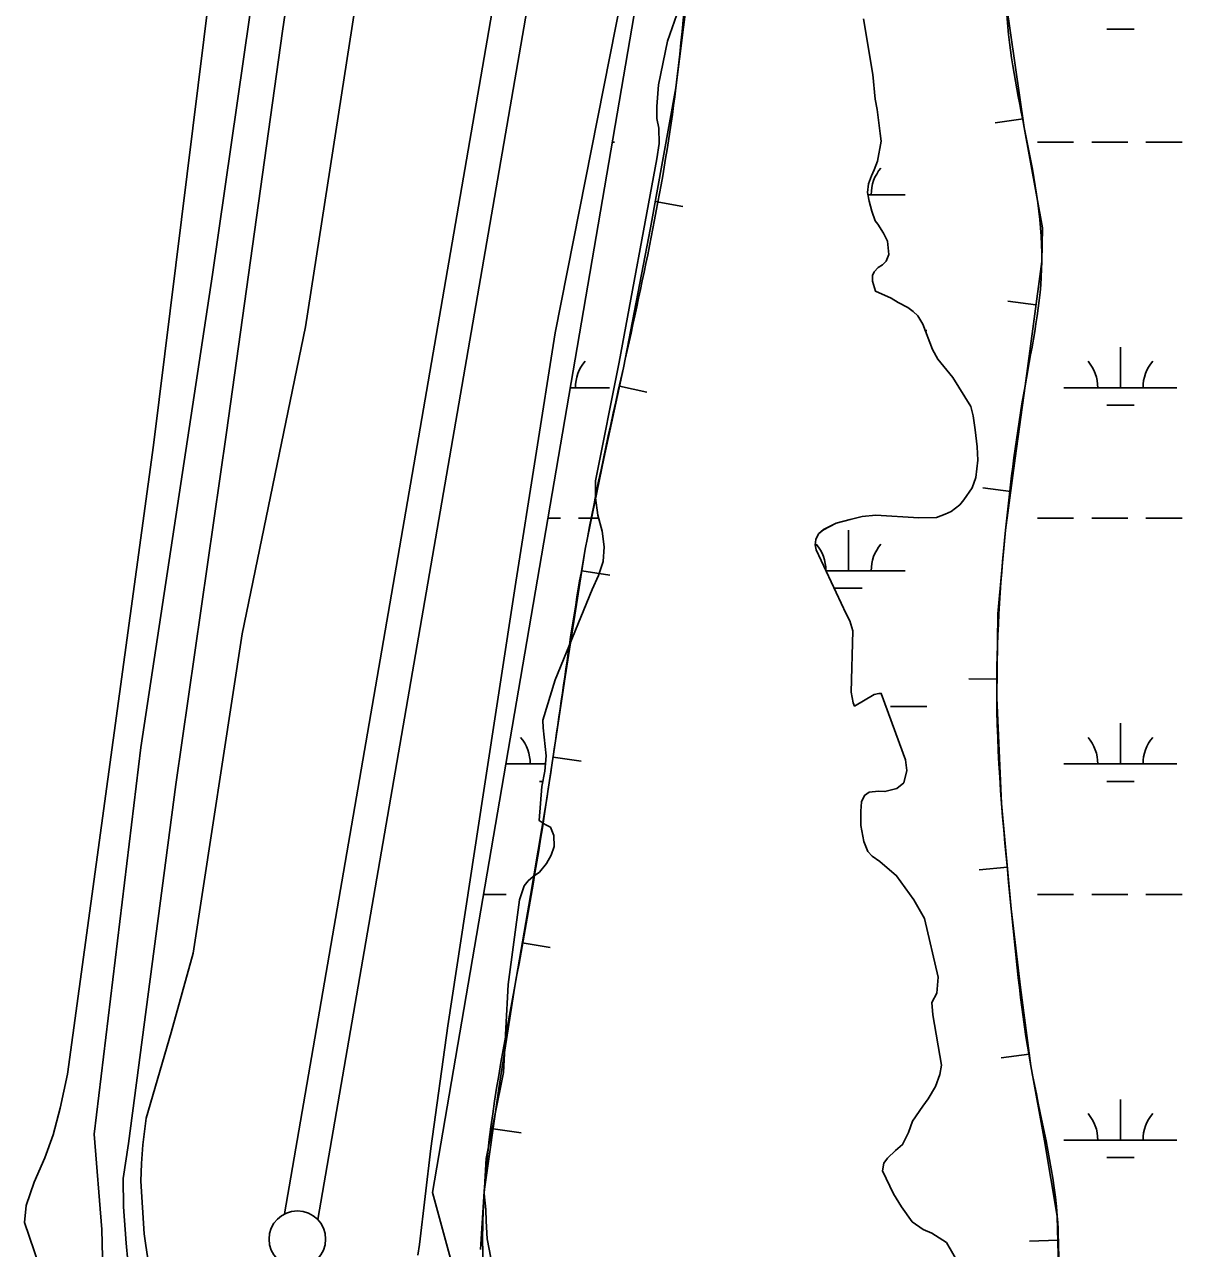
# Model space of a CAD drawing. Extents: x 3281947 to 3319794, y 715894 to 741249.
# Drawn here: x 3292009 to 3293048, y 733724 to 734806 of the extents above; entities that cross this region are included whole.
import ezdxf

# ---------------------------------------------------------------- set-up
doc = ezdxf.new("R2010")
doc.units = 0
for name, color, linetype in [('V-BORW-LINE', 7, 'Continuous'), ('V-DTCH-CNTR', 7, 'Continuous'), ('V-LEVE-TOET', 7, 'Continuous'), ('V-ROAD-CNTR', 7, 'Continuous'), ('V-SITE-VEGE', 7, 'Continuous'), ('V-SURV-LINE', 7, 'Continuous'), ('V-TOPO-SHOR', 7, 'Continuous'), ('V-WETL-SWMP', 7, 'Continuous')]:
    doc.layers.add(name, color=color, linetype=linetype)

msp = doc.modelspace()

# ---------------------------------------------------------------- linework, layer by layer
at = {"layer": 'V-BORW-LINE'}
for p, q in [((3292892.5, 734723.1), (3292867.7, 734719.5)), ((3292567.1, 734649.9), (3292591.7, 734645.5)), ((3292903.9, 734558.4), (3292879.1, 734561.7)), ((3292535.5, 734486.4), (3292559.9, 734481.1)), ((3292881.6, 734393.3), (3292856.8, 734396.6)), ((3292502.3, 734323.1), (3292527, 734319.3)), ((3292869.4, 734227.3), (3292844.4, 734227.7)), ((3292476.9, 734158.5), (3292501.6, 734154.7)), ((3292878.6, 734061), (3292853.7, 734058.8)), ((3292449.6, 733994.1), (3292474.3, 733989.9)), ((3292898, 733895.6), (3292873.2, 733892.3)), ((3292423.8, 733829.6), (3292448.5, 733826.1)), ((3292923.3, 733731.1), (3292898.3, 733730.4))]:
    msp.add_line(p, q, dxfattribs=at)
for points in [[(3292923.9, 733706.9), (3292922.7, 733752.5), (3292911.5, 733819.1), (3292899.4, 733885.4), (3292890.2, 733954.6), (3292882, 734024.1), (3292873.5, 734117.4), (3292869.2, 734210.8), (3292870.2, 734285.1), (3292877, 734359.2), (3292885.6, 734423), (3292894.2, 734486.7), (3292901.7, 734541.8), (3292909.1, 734596.9), (3292909.6, 734626.5), (3292893.6, 734715.3), (3292885.5, 734770.5), (3292877.5, 734825.5), (3292875.5, 734856.2)], [(3292595.5, 734829.9), (3292585.4, 734750.4), (3292562.9, 734626.5), (3292539, 734502.7), (3292521.7, 734422.6), (3292505.3, 734342.4), (3292487.6, 734229.3), (3292470.5, 734116.1), (3292456.8, 734036), (3292443.1, 733955.9), (3292428.8, 733865.2), (3292416, 733774.3), (3292412.7, 733722.9)]]:
    msp.add_lwpolyline(points, dxfattribs=at)
msp.add_spline([(3293535.9, 730584.4), (3293535.4, 730585.3), (3293497, 730657.8), (3293473.2, 730709), (3293458.5, 730751), (3293474.3, 730774.9), (3293498.1, 730803.8), (3293503.4, 730822.7), (3293477.8, 730865.6), (3293442, 730902.7), (3293433.9, 730945), (3293411.4, 730975.9), (3293373.6, 730999.6), (3293329.4, 731009.5), (3293303.1, 731048.1), (3293262.2, 731107.9), (3293205.3, 731214.8), (3293152.6, 731305), (3293107.1, 731394.1), (3293067.5, 731500.7), (3293026.1, 731639), (3292993.6, 731735.4), (3292952.7, 731872.8), (3292925.4, 731981.1), (3292877.6, 732144.9), (3292823.1, 732324.3), (3292751.1, 732547.8), (3292686.3, 732753.5), (3292626.9, 732959.9), (3292578, 733149.6), (3292517.3, 733327.2), (3292468.2, 733513.4), (3292419.2, 733671.8), (3292416, 733774.3), (3292443.1, 733955.9), (3292470.5, 734116.1), (3292505.3, 734342.4), (3292539, 734502.7), (3292585.4, 734750.4), (3292605.6, 734909.3), (3292653.5, 735109.1), (3292667, 735197.9), (3292695.9, 735272.4), (3292816.4, 735423.9), (3292992.8, 735589.4), (3293118.5, 735717.8), (3293151.4, 735720.6), (3293212.8, 735688.5), (3293267.6, 735628.9), (3293299.6, 735578.7), (3293301.8, 735551.8), (3293258, 735404.8), (3293178.9, 735247.8), (3293118.6, 735154.6), (3293020.3, 735075.8), (3292963, 735023.3), (3292899.5, 734947.4), (3292877.5, 734825.5), (3292893.6, 734715.3), (3292909.1, 734596.9), (3292894.2, 734486.7), (3292877, 734359.2), (3292869.2, 734210.8), (3292882, 734024.1), (3292899.4, 733885.4), (3292922.7, 733752.5), (3292923.7, 733661.1), (3292932, 733561), (3292981.6, 733412.2), (3293062.5, 733212.5), (3293111.5, 733047.6), (3293198.7, 732785.6), (3293276, 732606.5), (3293315.6, 732497), (3293336.7, 732448.1), (3293389.1, 732447.8), (3293396.1, 732434.3), (3293380.9, 732420.2), (3293299, 732384.1), (3293266.7, 732364.9), (3293242, 732348.4), (3293249.1, 732332.4), (3293352.9, 732375.1), (3293457.9, 732401.3), (3293485.1, 732328.5), (3293556.5, 732096.9), (3293588.1, 731935.2), (3293608.4, 731793.7), (3293628.6, 731696.8), (3293641.6, 731601.6), (3293698.6, 731490.3), (3293768.8, 731439), (3293849.4, 731356), (3293937.4, 731250.3), (3293976, 731184.6), (3294065.4, 731012.3)], degree=3, dxfattribs=at)
at = {"layer": 'V-DTCH-CNTR'}
msp.add_lwpolyline([(3292164, 735275.6), (3292170.6, 735243.4), (3292170.9, 735236.7), (3292175.8, 735225), (3292179, 735218.3), (3292182.2, 735212.6), (3292185.1, 735206.2), (3292191.5, 735190.7), (3292195.4, 735175.1), (3292197.1, 735157.2), (3292195.3, 735125.1), (3292194.4, 735111.1), (3292194.5, 735088.8), (3292195.6, 735061.4), (3292197.7, 735033.4), (3292123.4, 734434.5), (3292047.3, 733878), (3292040.8, 733848), (3292034.8, 733824.4), (3292027.3, 733804), (3292017.8, 733782.6), (3292010.9, 733761.9), (3292009.4, 733746.9), (3292022.3, 733708.8)], dxfattribs=at)
at = {"layer": 'V-LEVE-TOET'}
for points in [[(3292357.2, 733718), (3292358.6, 733727.4), (3292368.8, 733812.2), (3292383.9, 733920.7), (3292415, 734125), (3292443.9, 734313.3), (3292478.7, 734533.7), (3292553.9, 734914.2), (3292594.7, 735188.4), (3292604.3, 735261.4), (3292607.2, 735273), (3292608.9, 735277), (3292611.2, 735282.4), (3292615.4, 735289.5), (3292620.8, 735297), (3292813, 735499), (3292914.9, 735614.5), (3293077.5, 735776.3)], [(3292331.1, 735010.2), (3292257.8, 734538.9), (3292201.8, 734267.6), (3292158.6, 733985), (3292139.1, 733914.7), (3292117.1, 733839.2), (3292114, 733815.4), (3292112.9, 733799.1), (3292112.4, 733783.4), (3292115.3, 733736.9), (3292116.6, 733726.4), (3292119.1, 733710.8)]]:
    msp.add_lwpolyline(points, dxfattribs=at)
at = {"layer": 'V-ROAD-CNTR'}
msp.add_lwpolyline([(3292079.2, 733679.3), (3292077.9, 733740.5), (3292071, 733824.9), (3292112.2, 734166.8), (3292175.6, 734585.2), (3292246.9, 735081.3), (3292278.6, 735258.4), (3292309.6, 735342.5), (3292363.7, 735415.1), (3292445.4, 735501.1), (3292652.8, 735706.1), (3292792.5, 735843.2), (3292856.4, 735909.9), (3292888.6, 735957), (3292906.2, 735990.5), (3292922.4, 736030.4)], dxfattribs=at)
at = {"layer": 'V-SITE-VEGE'}
for points in [[(3292751.5, 734811.5), (3292759.6, 734762.2), (3292761.6, 734740.5), (3292763.5, 734731.4), (3292766, 734710.1), (3292766.9, 734703.1), (3292763.7, 734685.5), (3292760.7, 734677.8), (3292758.4, 734672.7), (3292755.7, 734665.4), (3292755, 734657.9), (3292756.4, 734650.2), (3292758.8, 734641.3), (3292761.6, 734632.7), (3292764, 734629.9), (3292769.2, 734622), (3292772.5, 734614.7), (3292773.9, 734603.1), (3292771.4, 734597), (3292768.1, 734593.9), (3292764.2, 734591.6), (3292760.9, 734587.6), (3292759.3, 734584.3), (3292759.3, 734579.4), (3292761.9, 734570.7), (3292775.8, 734564.3), (3292781.9, 734560.5), (3292790.5, 734556.1), (3292795.2, 734552.7), (3292799.4, 734548.7), (3292803.7, 734541.5), (3292812.4, 734519.1), (3292817.2, 734510.4), (3292830.3, 734494.1), (3292846.3, 734468.5), (3292848.5, 734460.3), (3292850.2, 734447.9), (3292851.9, 734433), (3292852.6, 734421.1), (3292850.8, 734405.9), (3292847.4, 734396.7), (3292840.2, 734385.9), (3292836.7, 734381.7), (3292829, 734375.8), (3292823.6, 734373.2), (3292815.9, 734370.4), (3292800.3, 734370.1), (3292762.4, 734372.5), (3292750.2, 734371.3), (3292739.7, 734368.6), (3292727.3, 734365.3), (3292716.1, 734359.6), (3292711.7, 734355.9), (3292709.2, 734351), (3292708.5, 734346.3), (3292709.5, 734341.8), (3292736.1, 734285.2), (3292739.2, 734278.9), (3292741.8, 734270), (3292740.4, 734216), (3292742.3, 734206.4), (3292743.5, 734203.6), (3292760.8, 734213.7), (3292765, 734214.7), (3292767.1, 734214.7), (3292788.6, 734155.9), (3292789.6, 734146.5), (3292787.1, 734135.8), (3292780.8, 734130.8), (3292770.3, 734128), (3292764.7, 734128.2), (3292756.5, 734127.5), (3292752.3, 734124.6), (3292749.5, 734118.8), (3292748.9, 734110.6), (3292748.9, 734098), (3292751.6, 734083.9), (3292755.3, 734074.8), (3292759.1, 734070.7), (3292765.9, 734066), (3292780.7, 734053.5), (3292796, 734032.2), (3292805.4, 734015.7), (3292817.3, 733963.8)], [(3292817.3, 733963.8), (3292816.2, 733949.6), (3292811.8, 733941.4), (3292812.6, 733930.4), (3292820.3, 733886), (3292818.9, 733877.6), (3292815, 733867), (3292808.5, 733856.3), (3292803.8, 733849.7), (3292794.8, 733836.3), (3292791.3, 733826.3), (3292786, 733815.7), (3292779.7, 733810.5), (3292772.5, 733803.7), (3292769.5, 733799.3), (3292768.3, 733792.5), (3292778, 733772), (3292785.1, 733760.5), (3292794.5, 733747.5), (3292804.1, 733740.5), (3292811.8, 733737.5), (3292824.7, 733729.2), (3292839.3, 733704)]]:
    msp.add_lwpolyline(points, dxfattribs=at)
at = {"layer": 'V-SURV-LINE'}
for points in [[(3292239.3, 733754.4), (3292509.1, 735317.1)], [(3292538.7, 735312), (3292268.9, 733749.3)]]:
    msp.add_lwpolyline(points, dxfattribs=at)
msp.add_circle((3292250.7, 733732.1), 25, dxfattribs=at)
at = {"layer": 'V-TOPO-SHOR'}
msp.add_lwpolyline([(3292782.5, 735797.3), (3292456.4, 735473), (3292391.4, 735407.7), (3292382.9, 735395), (3292367.4, 735369.8), (3292347.4, 735342.3), (3292331.7, 735317.3), (3292323.7, 735301.7), (3292315.1, 735279.1), (3292307.1, 735255.8), (3292303, 735237), (3292298.4, 735210.7), (3292237.5, 734800.4), (3292187.9, 734445.6), (3292143.1, 734134.2), (3292101.5, 733816.7), (3292096.6, 733785.6), (3292096.9, 733760.7), (3292099.2, 733728.4), (3292102.3, 733696.8)], dxfattribs=at)
at = {"layer": 'V-WETL-SWMP'}
for p, q in [((3292966.6, 734802.3), (3292990.6, 734802.3)), ((3292529.2, 734702.3), (3292531.3, 734702.3)), ((3292905.2, 734702.3), (3292937.2, 734702.3)), ((3292953.2, 734702.3), (3292985.2, 734702.3)), ((3293001.2, 734702.3), (3293033.2, 734702.3)), ((3292755.4, 734655.9), (3292788.1, 734655.9)), ((3292805.9, 734535.8), (3292807.3, 734535.8)), ((3292978.6, 734485.1), (3292978.6, 734521.1)), ((3292492, 734485.1), (3292526.7, 734485.1)), ((3292928.6, 734485.1), (3293028.6, 734485.1)), ((3292966.6, 734469.7), (3292990.6, 734469.7)), ((3292472.3, 734369.7), (3292483.3, 734369.7)), ((3292499.3, 734369.7), (3292517.2, 734369.7)), ((3292905.2, 734369.7), (3292937.2, 734369.7)), ((3292953.2, 734369.7), (3292985.2, 734369.7)), ((3293001.2, 734369.7), (3293033.2, 734369.7)), ((3292738.1, 734323.2), (3292738.1, 734359.2)), ((3292718.2, 734323.2), (3292788.1, 734323.2)), ((3292726.1, 734307.8), (3292750.1, 734307.8)), ((3292775.3, 734203.2), (3292807.3, 734203.2)), ((3292978.6, 734152.4), (3292978.6, 734188.4)), ((3292435.1, 734152.4), (3292470.1, 734152.4)), ((3292928.6, 734152.4), (3293028.6, 734152.4)), ((3292464.7, 734137), (3292467.7, 734137)), ((3292966.6, 734137), (3292990.6, 734137)), ((3292415.4, 734037), (3292435.3, 734037)), ((3292905.2, 734037), (3292937.2, 734037)), ((3292953.2, 734037), (3292985.2, 734037)), ((3293001.2, 734037), (3293033.2, 734037)), ((3292978.6, 733819.7), (3292978.6, 733855.7)), ((3292928.6, 733819.7), (3293028.6, 733819.7)), ((3292966.6, 733804.3), (3292990.6, 733804.3))]:
    msp.add_line(p, q, dxfattribs=at)
for points in [[(3293242.1, 736812), (3293232.1, 735969.6), (3293242.1, 735829.2), (3293272.1, 735779.1), (3293346.9, 735732.1), (3293357.8, 735673.5), (3293299.3, 735657.1), (3293212, 735769), (3293184.2, 735772.3), (3293151.3, 735776), (3293101.8, 735759), (3293021.6, 735688.8), (3292891.3, 735548.4), (3292761.1, 735398), (3292660.9, 735297.7), (3292620.8, 735237.5), (3292370.3, 733773.3), (3292400.3, 733663), (3292811.2, 732218.9), (3292828.6, 732036.6), (3293081.7, 731326.4), (3293270.4, 730981.3)], [(3292586.2, 734815.4), (3292577.9, 734791.8), (3292570.1, 734753.1), (3292568.5, 734734), (3292568.6, 734723.2), (3292570.3, 734714.8), (3292570.6, 734701.2), (3292568.5, 734687.7), (3292535.2, 734507.7), (3292514.4, 734402.9), (3292514.5, 734387.7), (3292516.4, 734372.3), (3292520.2, 734358.3), (3292521.9, 734344.5), (3292521.1, 734331.4), (3292516.9, 734319.2), (3292511.4, 734306.6), (3292478.8, 734226.9), (3292467.9, 734191.1), (3292468, 734184.3), (3292470.7, 734159.6), (3292469.6, 734146), (3292466.8, 734132.4), (3292464.6, 734102.3), (3292470, 734098.8), (3292474.5, 734096.5), (3292477.5, 734089), (3292477.8, 734079.4), (3292475.3, 734071.7), (3292470.9, 734064.2), (3292464.8, 734056.7), (3292459.2, 734052.7), (3292454.8, 734048.9), (3292451.3, 734044.5), (3292447.2, 734032.3), (3292437.2, 733957.2), (3292432.9, 733879.5), (3292417.6, 733803.3), (3292415.9, 733772.2), (3292417.3, 733758.4), (3292417.6, 733748.1)], [(3292739.7, 734368.6), (3292750.2, 734371.3), (3292762.4, 734372.5), (3292800.3, 734370.1), (3292815.9, 734370.4), (3292823.6, 734373.2), (3292829, 734375.8), (3292836.7, 734381.7), (3292840.2, 734385.9), (3292847.4, 734396.7), (3292850.8, 734405.9), (3292852.6, 734421.1), (3292851.9, 734433), (3292850.2, 734447.9), (3292848.5, 734460.3), (3292846.3, 734468.5), (3292830.3, 734494.1), (3292817.2, 734510.4), (3292812.4, 734519.1), (3292803.7, 734541.5), (3292799.4, 734548.7), (3292795.2, 734552.7), (3292790.5, 734556.1), (3292781.9, 734560.5), (3292775.8, 734564.3), (3292761.9, 734570.7), (3292759.3, 734579.4), (3292759.3, 734584.3), (3292760.9, 734587.6), (3292764.2, 734591.6), (3292768.1, 734593.9), (3292771.4, 734597), (3292773.9, 734603.1), (3292772.5, 734614.7), (3292769.2, 734622), (3292764, 734629.9), (3292761.6, 734632.7), (3292758.8, 734641.3), (3292756.4, 734650.2), (3292755, 734657.9), (3292755.7, 734665.4), (3292758.4, 734672.7), (3292760.7, 734677.8), (3292763.7, 734685.5), (3292766.9, 734703.1), (3292766, 734710.1), (3292763.5, 734731.4), (3292761.6, 734740.5), (3292759.6, 734762.2), (3292751.5, 734811.5)], [(3292839.3, 733704), (3292824.7, 733729.2), (3292811.8, 733737.5), (3292804.1, 733740.5), (3292794.5, 733747.5), (3292785.1, 733760.5), (3292778, 733772), (3292768.3, 733792.5), (3292769.5, 733799.3), (3292772.5, 733803.7), (3292779.7, 733810.5), (3292786, 733815.7), (3292791.3, 733826.3), (3292794.8, 733836.3), (3292803.8, 733849.7), (3292808.5, 733856.3), (3292815, 733867), (3292818.9, 733877.6), (3292820.3, 733886), (3292812.6, 733930.4), (3292811.8, 733941.4), (3292816.2, 733949.6), (3292817.3, 733963.8), (3292805.4, 734015.7), (3292796, 734032.2), (3292780.7, 734053.5), (3292765.9, 734066), (3292759.1, 734070.7), (3292755.3, 734074.8), (3292751.6, 734083.9), (3292748.9, 734098), (3292748.9, 734110.6), (3292749.5, 734118.8), (3292752.3, 734124.6), (3292756.5, 734127.5), (3292764.7, 734128.2), (3292770.3, 734128), (3292780.8, 734130.8), (3292787.1, 734135.8), (3292789.6, 734146.5), (3292788.6, 734155.9), (3292767.1, 734214.7), (3292765, 734214.7), (3292760.8, 734213.7), (3292743.5, 734203.6), (3292742.3, 734206.4), (3292740.4, 734216), (3292741.8, 734270), (3292739.2, 734278.9), (3292736.1, 734285.2), (3292709.5, 734341.9), (3292708.5, 734346.3), (3292709.2, 734351), (3292711.7, 734355.9), (3292716.1, 734359.7), (3292727.3, 734365.3), (3292739.7, 734368.6)], [(3292417.6, 733748.1), (3292418.6, 733732.2), (3292421.7, 733715.4)]]:
    msp.add_lwpolyline(points, dxfattribs=at)
for centre, start, end in [((3292793.4, 734656.4), 139.2282, 180.7718), ((3292531.9, 734485.6), 139.2282, 180.7718), ((3292923.3, 734485.6), 359.2282, 40.7718), ((3293033.8, 734485.6), 139.2282, 180.7718), ((3292682.9, 734323.7), 359.5712, 40.7718), ((3292793.4, 734323.7), 139.2282, 180.7718), ((3292421.4, 734152.9), 359.2282, 40.7718), ((3292923.3, 734152.9), 359.2282, 40.7718), ((3293033.8, 734152.9), 139.2282, 180.7718), ((3292923.3, 733820.2), 359.2282, 40.7718), ((3293033.8, 733820.2), 139.2282, 180.7718)]:
    msp.add_arc(centre, 35.2, start, end, dxfattribs=at)

doc.saveas('drawing.dxf')
